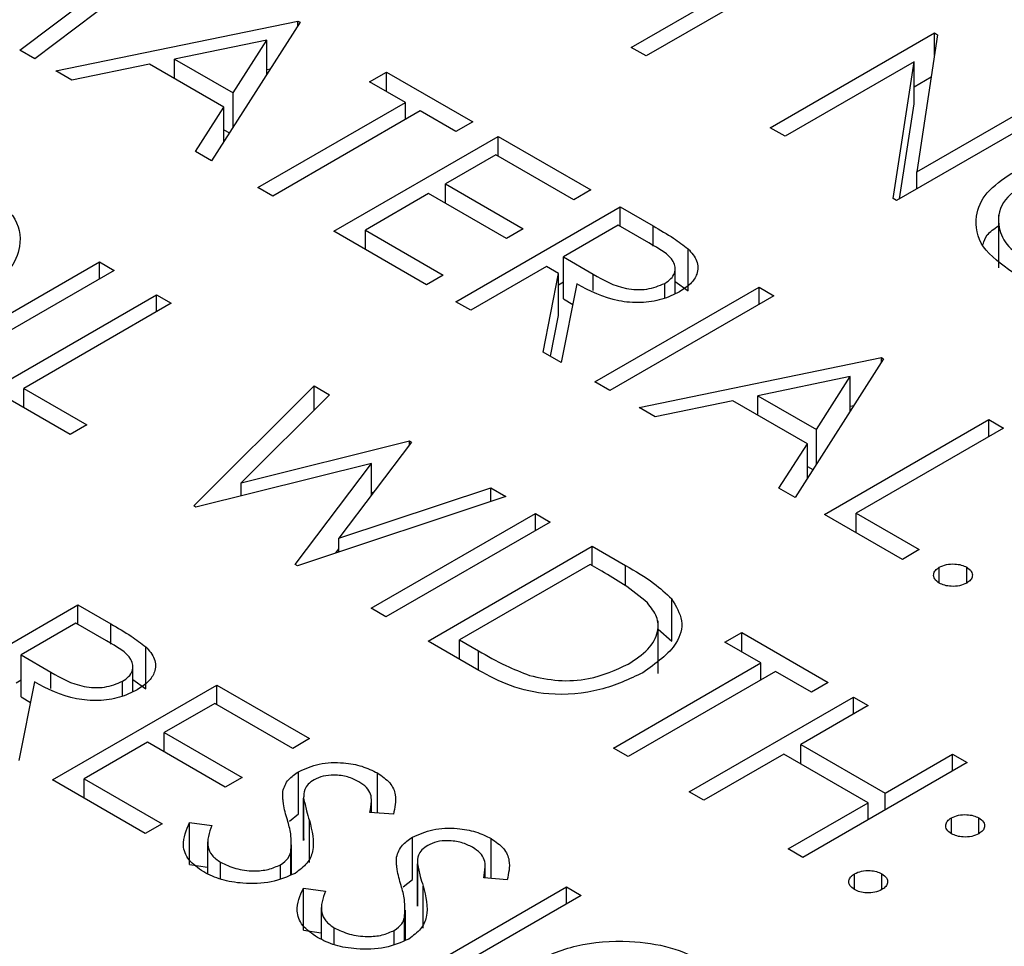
# Model space of a CAD drawing. Header units: inches. Extents: x 1880 to 2363, y -453 to -54.
# Tile 880 of 1056: x 2069.021 to 2069.403, y -71.241 to -70.882. Entities that reach past the tile are written whole.
import ezdxf

# ---------------------------------------------------------------- set-up
doc = ezdxf.new("R2010")
doc.units = ezdxf.units.IN
doc.header["$LTSCALE"] = 0.5
doc.header["$MEASUREMENT"] = 0
doc.layers.add('DSS-M-S', color=53, linetype='Continuous')

msp = doc.modelspace()

# ---------------------------------------------------------------- linework, layer by layer
at = {"layer": 'DSS-M-S', "linetype": 'Continuous', "lineweight": 25}
for p, q in [((2069.08226, -70.85572), (2069.02708, -70.89734)), ((2069.25818, -70.89298), (2069.31529, -70.86001)), ((2069.02134, -70.89402), (2069.06104, -70.86407)), ((2069.321, -70.86331), (2069.26389, -70.89628)), ((2069.03523, -70.90205), (2069.12906, -70.88273)), ((2069.12988, -70.88321), (2069.09561, -70.9369)), ((2069.12906, -70.88273), (2069.12988, -70.88321)), ((2069.12906, -70.88448), (2069.12906, -70.88273)), ((2069.117, -70.89009), (2069.08117, -70.89748)), ((2069.10391, -70.9106), (2069.117, -70.89009)), ((2069.117, -70.90338), (2069.117, -70.89009)), ((2069.31203, -70.92406), (2069.37567, -70.88733)), ((2069.37686, -70.88802), (2069.36882, -70.9412)), ((2069.37567, -70.88733), (2069.37686, -70.88802)), ((2069.37567, -70.89594), (2069.37567, -70.88733)), ((2069.02708, -70.89734), (2069.02134, -70.89402)), ((2069.26389, -70.89628), (2069.25818, -70.89298)), ((2069.08117, -70.89748), (2069.10391, -70.9106)), ((2069.08117, -70.90501), (2069.08117, -70.89748)), ((2069.36771, -70.89851), (2069.31774, -70.92736)), ((2069.35968, -70.95157), (2069.36771, -70.89851)), ((2069.36771, -70.91484), (2069.36771, -70.89851)), ((2069.04147, -70.90564), (2069.03523, -70.90205)), ((2069.07154, -70.89945), (2069.04147, -70.90564)), ((2069.10039, -70.91611), (2069.07154, -70.89945)), ((2069.117, -70.90155), (2069.11835, -70.90127)), ((2069.1568, -70.90628), (2069.16333, -70.90252)), ((2069.16333, -70.90252), (2069.19678, -70.92183)), ((2069.16333, -70.91005), (2069.16333, -70.90252)), ((2069.17067, -70.91429), (2069.1568, -70.90628)), ((2069.36771, -70.90825), (2069.37439, -70.9044)), ((2069.10391, -70.9239), (2069.10391, -70.9106)), ((2069.36882, -70.9412), (2069.41891, -70.91229)), ((2069.0894, -70.93332), (2069.10039, -70.91611)), ((2069.10039, -70.92941), (2069.10039, -70.91611)), ((2069.11356, -70.94726), (2069.17067, -70.91429)), ((2069.17638, -70.91759), (2069.11927, -70.95056)), ((2069.17067, -70.92089), (2069.17067, -70.91429)), ((2069.19025, -70.9256), (2069.17638, -70.91759)), ((2069.42462, -70.91559), (2069.36098, -70.95233)), ((2069.36214, -70.95166), (2069.36771, -70.91484)), ((2069.10039, -70.9249), (2069.10249, -70.92612)), ((2069.19678, -70.92183), (2069.19025, -70.9256)), ((2069.31774, -70.92736), (2069.31203, -70.92406)), ((2069.14293, -70.96422), (2069.20657, -70.92748)), ((2069.20657, -70.92748), (2069.24247, -70.9482)), ((2069.20657, -70.93502), (2069.20657, -70.92748)), ((2069.09561, -70.9369), (2069.0894, -70.93332)), ((2069.20576, -70.93454), (2069.18617, -70.94585)), ((2069.23594, -70.95197), (2069.20576, -70.93454)), ((2069.36882, -70.9478), (2069.36882, -70.9412)), ((2069.11927, -70.95056), (2069.11356, -70.94726)), ((2069.18617, -70.94585), (2069.21636, -70.96328)), ((2069.18617, -70.95338), (2069.18617, -70.94585)), ((2069.24247, -70.9482), (2069.23594, -70.95197)), ((2069.17965, -70.94962), (2069.15517, -70.96375)), ((2069.20984, -70.96704), (2069.17965, -70.94962)), ((2069.36098, -70.95233), (2069.35968, -70.95157)), ((2069.19025, -70.99154), (2069.25389, -70.9548)), ((2069.25389, -70.9548), (2069.26663, -70.96215)), ((2069.25389, -70.96233), (2069.25389, -70.9548)), ((2069.40045, -70.95793), (2069.40045, -70.97835)), ((2069.21636, -70.96328), (2069.20984, -70.96704)), ((2069.25308, -70.96186), (2069.23186, -70.97411)), ((2069.26501, -70.96875), (2069.25308, -70.96186)), ((2069.26663, -70.96999), (2069.26663, -70.96215)), ((2069.17883, -70.98494), (2069.14293, -70.96422)), ((2069.15517, -70.96375), (2069.18536, -70.98117)), ((2069.15517, -70.97128), (2069.15517, -70.96375)), ((2069.28018, -70.9873), (2069.28018, -70.97097)), ((2069.23186, -70.97411), (2069.24343, -70.98089)), ((2069.23186, -70.99044), (2069.23186, -70.97411)), ((2068.98852, -71.01285), (2069.05216, -70.97611)), ((2069.05216, -70.97611), (2069.05788, -70.97941)), ((2069.05216, -70.9827), (2069.05216, -70.97611)), ((2069.22534, -70.97788), (2069.19597, -70.99483)), ((2069.22998, -70.98056), (2069.22534, -70.97788)), ((2069.27521, -70.98839), (2069.27521, -70.97864)), ((2069.05788, -70.97941), (2068.99424, -71.01615)), ((2069.18536, -70.98117), (2069.17883, -70.98494)), ((2069.22399, -71.01101), (2069.22998, -70.98056)), ((2069.22998, -70.99689), (2069.22998, -70.98056)), ((2069.24343, -70.98719), (2069.24343, -70.98089)), ((2069.22998, -70.98493), (2069.23186, -70.98385)), ((2069.23704, -70.98463), (2069.23105, -71.01509)), ((2069.2441, -71.02262), (2069.30774, -70.98588)), ((2069.27115, -70.99009), (2069.27115, -70.9844)), ((2069.27521, -70.98373), (2069.28018, -70.9873)), ((2069.30774, -70.98588), (2069.31345, -70.98918)), ((2069.30774, -70.99248), (2069.30774, -70.98588)), ((2069.01055, -71.02557), (2069.07419, -70.98883)), ((2069.07419, -70.98883), (2069.0799, -70.99212)), ((2069.07419, -70.99542), (2069.07419, -70.98883)), ((2069.31345, -70.98918), (2069.24981, -71.02592)), ((2069.0799, -70.99212), (2069.02279, -71.0251)), ((2069.19597, -70.99483), (2069.19025, -70.99154)), ((2069.23186, -70.99044), (2069.23548, -70.99256)), ((2069.22687, -71.01267), (2069.22998, -70.99689)), ((2069.23105, -71.01509), (2069.22399, -71.01101)), ((2069.26124, -71.03251), (2069.35506, -71.0132)), ((2069.35588, -71.01367), (2069.32161, -71.06737)), ((2069.35506, -71.0132), (2069.35588, -71.01367)), ((2069.35506, -71.01495), (2069.35506, -71.0132)), ((2069.343, -71.02056), (2069.30717, -71.02794)), ((2069.32991, -71.04107), (2069.343, -71.02056)), ((2069.343, -71.03385), (2069.343, -71.02056)), ((2069.08868, -71.07066), (2069.13539, -71.02415)), ((2069.13539, -71.02415), (2069.14129, -71.02756)), ((2069.13539, -71.03345), (2069.13539, -71.02415)), ((2069.24981, -71.02592), (2069.2441, -71.02262)), ((2069.04074, -71.04299), (2069.01055, -71.02557)), ((2069.02279, -71.0251), (2069.04727, -71.03923)), ((2069.02279, -71.03263), (2069.02279, -71.0251)), ((2069.14129, -71.02756), (2069.10707, -71.06169)), ((2069.30717, -71.03548), (2069.30717, -71.02794)), ((2069.30717, -71.02794), (2069.32991, -71.04107)), ((2069.29754, -71.02992), (2069.26747, -71.03611)), ((2069.32639, -71.04658), (2069.29754, -71.02992)), ((2069.343, -71.03202), (2069.34435, -71.03174)), ((2069.26747, -71.03611), (2069.26124, -71.03251)), ((2069.04727, -71.03923), (2069.04074, -71.04299)), ((2069.33304, -71.07396), (2069.39667, -71.03722)), ((2069.39667, -71.03722), (2069.40239, -71.04052)), ((2069.39667, -71.04382), (2069.39667, -71.03722)), ((2069.32991, -71.05436), (2069.32991, -71.04107)), ((2069.40239, -71.04052), (2069.34527, -71.07349)), ((2069.10707, -71.06169), (2069.17227, -71.04544)), ((2069.17309, -71.04592), (2069.14492, -71.08318)), ((2069.17227, -71.04544), (2069.17309, -71.04592)), ((2069.17227, -71.04702), (2069.17227, -71.04544)), ((2069.3154, -71.06378), (2069.32639, -71.04658)), ((2069.32639, -71.05988), (2069.32639, -71.04658)), ((2069.15754, -71.05422), (2069.08949, -71.07114)), ((2069.12802, -71.09338), (2069.15754, -71.05422)), ((2069.15754, -71.06649), (2069.15754, -71.05422)), ((2069.32639, -71.05537), (2069.32849, -71.05659)), ((2069.10707, -71.06677), (2069.10707, -71.06169)), ((2069.14492, -71.08318), (2069.20379, -71.06364)), ((2069.15754, -71.06544), (2069.15851, -71.0652)), ((2069.20379, -71.06364), (2069.20963, -71.06701)), ((2069.20379, -71.06895), (2069.20379, -71.06364)), ((2069.32161, -71.06737), (2069.3154, -71.06378)), ((2069.20963, -71.06701), (2069.12883, -71.09385)), ((2069.08949, -71.07114), (2069.08868, -71.07066)), ((2069.15741, -71.11035), (2069.22105, -71.07361)), ((2069.22105, -71.07361), (2069.22677, -71.07691)), ((2069.22105, -71.0802), (2069.22105, -71.07361)), ((2069.36322, -71.09139), (2069.33304, -71.07396)), ((2069.34527, -71.07349), (2069.36975, -71.08762)), ((2069.34527, -71.08103), (2069.34527, -71.07349)), ((2069.22677, -71.07691), (2069.16313, -71.11364)), ((2069.14492, -71.0885), (2069.14492, -71.08318)), ((2069.1437, -71.08891), (2069.14492, -71.08729)), ((2069.17944, -71.12306), (2069.24308, -71.08633)), ((2069.24308, -71.08633), (2069.25593, -71.09374)), ((2069.24308, -71.09386), (2069.24308, -71.08633)), ((2069.36975, -71.08762), (2069.36322, -71.09139)), ((2069.12883, -71.09385), (2069.12802, -71.09338)), ((2069.24227, -71.09339), (2069.19168, -71.12259)), ((2069.24674, -71.09597), (2069.24227, -71.09339)), ((2069.25593, -71.10169), (2069.25593, -71.09374)), ((2069.3775, -71.10057), (2069.3775, -71.09445)), ((2069.38811, -71.10057), (2069.38811, -71.09445)), ((2069.27383, -71.12306), (2069.27383, -71.10673)), ((2068.98016, -71.14579), (2069.0438, -71.10905)), ((2069.0438, -71.10905), (2069.05654, -71.1164)), ((2069.0438, -71.11659), (2069.0438, -71.10905)), ((2069.16313, -71.11364), (2069.15741, -71.11035)), ((2069.04299, -71.11612), (2069.02177, -71.12836)), ((2069.05492, -71.12301), (2069.04299, -71.11612)), ((2069.26855, -71.13562), (2069.26855, -71.11521)), ((2069.05654, -71.12424), (2069.05654, -71.1164)), ((2069.26855, -71.11845), (2069.27383, -71.12306)), ((2069.29448, -71.12354), (2069.30101, -71.11977)), ((2069.30101, -71.11977), (2069.33446, -71.13908)), ((2069.30101, -71.1273), (2069.30101, -71.11977)), ((2069.19916, -71.13445), (2069.17944, -71.12306)), ((2069.19168, -71.12259), (2069.19899, -71.12681)), ((2069.19168, -71.13013), (2069.19168, -71.12259)), ((2069.30835, -71.13154), (2069.29448, -71.12354)), ((2069.07009, -71.14156), (2069.07009, -71.12523)), ((2069.19899, -71.13435), (2069.19899, -71.12681)), ((2069.02177, -71.12836), (2069.03333, -71.13514)), ((2069.02177, -71.14469), (2069.02177, -71.12836)), ((2069.03333, -71.14144), (2069.03333, -71.13514)), ((2069.06512, -71.14264), (2069.06512, -71.1329)), ((2069.25124, -71.16451), (2069.30835, -71.13154)), ((2069.31407, -71.13484), (2069.25695, -71.16781)), ((2069.30835, -71.13814), (2069.30835, -71.13154)), ((2069.32794, -71.14285), (2069.31407, -71.13484)), ((2069.01989, -71.13919), (2069.02177, -71.1381)), ((2069.02695, -71.13889), (2069.02096, -71.16934)), ((2069.06106, -71.14434), (2069.06106, -71.13865)), ((2069.06512, -71.13798), (2069.07009, -71.14156)), ((2069.03401, -71.17688), (2069.09765, -71.14014)), ((2069.09765, -71.14014), (2069.13355, -71.16086)), ((2069.09765, -71.14767), (2069.09765, -71.14014)), ((2069.33446, -71.13908), (2069.32794, -71.14285)), ((2069.02177, -71.14469), (2069.02539, -71.14681)), ((2069.28061, -71.18147), (2069.34425, -71.14473)), ((2069.34425, -71.14473), (2069.34996, -71.14803)), ((2069.34425, -71.15132), (2069.34425, -71.14473)), ((2069.09683, -71.1472), (2069.07725, -71.15851)), ((2069.12702, -71.16463), (2069.09683, -71.1472)), ((2069.34996, -71.14803), (2069.32386, -71.1631)), ((2069.07725, -71.15851), (2069.10744, -71.17593)), ((2069.07725, -71.16604), (2069.07725, -71.15851)), ((2069.13355, -71.16086), (2069.12702, -71.16463)), ((2069.07073, -71.16228), (2069.04625, -71.17641)), ((2069.10091, -71.1797), (2069.07073, -71.16228)), ((2069.25695, -71.16781), (2069.25124, -71.16451)), ((2069.32386, -71.1631), (2069.35649, -71.18194)), ((2069.32386, -71.17064), (2069.32386, -71.1631)), ((2069.31733, -71.16687), (2069.28633, -71.18477)), ((2069.34996, -71.18571), (2069.31733, -71.16687)), ((2069.35649, -71.18194), (2069.3826, -71.16687)), ((2069.3826, -71.16687), (2069.38831, -71.17016)), ((2069.3826, -71.17346), (2069.3826, -71.16687)), ((2069.38831, -71.17016), (2069.32467, -71.2069)), ((2069.06991, -71.1976), (2069.03401, -71.17688)), ((2069.04625, -71.17641), (2069.07644, -71.19383)), ((2069.04625, -71.18394), (2069.04625, -71.17641)), ((2069.10744, -71.17593), (2069.10091, -71.1797)), ((2069.1293, -71.19001), (2069.1293, -71.17368)), ((2069.15984, -71.18967), (2069.15984, -71.17415)), ((2069.12317, -71.18448), (2069.12317, -71.18132)), ((2069.13125, -71.18341), (2069.13125, -71.19974)), ((2069.13125, -71.20032), (2069.13125, -71.18399)), ((2069.28633, -71.18477), (2069.28061, -71.18147)), ((2069.35649, -71.18853), (2069.35649, -71.18194)), ((2069.15752, -71.18948), (2069.15752, -71.18503)), ((2069.31896, -71.20361), (2069.34996, -71.18571)), ((2069.34996, -71.1923), (2069.34996, -71.18571)), ((2069.12571, -71.19287), (2069.1293, -71.19001)), ((2069.16602, -71.19016), (2069.15694, -71.18944)), ((2069.38219, -71.19772), (2069.38219, -71.1916)), ((2069.3928, -71.19772), (2069.3928, -71.1916)), ((2069.07644, -71.19383), (2069.06991, -71.1976)), ((2069.08708, -71.19334), (2069.09569, -71.19458)), ((2069.08708, -71.20967), (2069.08708, -71.19334)), ((2069.13347, -71.20891), (2069.13347, -71.19258)), ((2069.13133, -71.19974), (2069.13125, -71.20032)), ((2069.17336, -71.21544), (2069.17336, -71.19911)), ((2069.20389, -71.2151), (2069.20389, -71.19959)), ((2069.09402, -71.20092), (2069.09402, -71.21317)), ((2069.12661, -71.21356), (2069.12661, -71.20198)), ((2069.32467, -71.2069), (2069.31896, -71.20361)), ((2069.12627, -71.21368), (2069.12627, -71.20482)), ((2069.16723, -71.20991), (2069.16723, -71.20676)), ((2069.08708, -71.20967), (2069.09402, -71.21067)), ((2069.09905, -71.2153), (2069.09905, -71.20877)), ((2069.12231, -71.21508), (2069.12231, -71.20974)), ((2069.17531, -71.20884), (2069.17531, -71.22517)), ((2069.17531, -71.22575), (2069.17531, -71.20942)), ((2069.20157, -71.21492), (2069.20157, -71.21047)), ((2069.21008, -71.21559), (2069.201, -71.21487)), ((2069.34466, -71.21938), (2069.34466, -71.21326)), ((2069.35527, -71.21938), (2069.35527, -71.21326)), ((2069.13114, -71.21877), (2069.13974, -71.22002)), ((2069.13114, -71.2351), (2069.13114, -71.21877)), ((2069.16945, -71.25506), (2069.23309, -71.21832)), ((2069.16977, -71.2183), (2069.17336, -71.21544)), ((2069.17753, -71.23435), (2069.17753, -71.21802)), ((2069.23309, -71.21832), (2069.2388, -71.22162)), ((2069.23309, -71.22492), (2069.23309, -71.21832)), ((2069.2388, -71.22162), (2069.17516, -71.25836)), ((2069.13807, -71.22636), (2069.13807, -71.23861)), ((2069.17539, -71.22518), (2069.17531, -71.22575)), ((2069.17033, -71.23911), (2069.17033, -71.23025)), ((2069.17067, -71.23899), (2069.17067, -71.22741)), ((2069.14311, -71.24074), (2069.14311, -71.23421)), ((2069.13114, -71.2351), (2069.13807, -71.23611)), ((2069.16636, -71.24052), (2069.16636, -71.23518))]:
    msp.add_line(p, q, dxfattribs=at)
for points, knots in [([(2069.40596, -70.98017), (2069.40157, -70.97701), (2069.3928, -70.97069), (2069.39082, -70.95916), (2069.39499, -70.94895), (2069.40204, -70.94409), (2069.40557, -70.94165)], [0, 0, 0, 0, 0.279663, 0.559354, 0.779636, 1, 1, 1, 1]), ([(2069.00688, -70.94809), (2069.01135, -70.95127), (2069.02027, -70.95763), (2069.02239, -70.96928), (2069.01807, -70.97959), (2069.0109, -70.98448), (2069.00732, -70.98693)], [0, 0, 0, 0, 0.279767, 0.559358, 0.779571, 1, 1, 1, 1]), ([(2069.41131, -70.94494), (2069.40779, -70.94753), (2069.40074, -70.95273), (2069.39978, -70.96216), (2069.40358, -70.97037), (2069.40936, -70.97431), (2069.41225, -70.97627)], [0, 0, 0, 0, 0.279416, 0.559077, 0.779478, 1, 1, 1, 1]), ([(2069.26663, -70.96215), (2069.26934, -70.96371), (2069.27418, -70.96648), (2069.27835, -70.9696), (2069.28018, -70.97097)], [0, 0, 0, 0, 0.56024, 1, 1, 1, 1]), ([(2069.39444, -70.96931), (2069.39483, -70.96804), (2069.39566, -70.96532), (2069.39879, -70.96323), (2069.40045, -70.96212)], [0, 0, 0, 0, 0.469148, 1, 1, 1, 1]), ([(2069.27115, -70.9844), (2069.27202, -70.98382), (2069.27374, -70.98266), (2069.27502, -70.98047), (2069.27538, -70.97819), (2069.27378, -70.97367), (2069.2689, -70.97094), (2069.26501, -70.96875)], [0, 0, 0, 0, 0.1253074, 0.250617, 0.3759543, 0.5012806, 1, 1, 1, 1]), ([(2069.28018, -70.97097), (2069.28151, -70.97251), (2069.28418, -70.97558), (2069.2841, -70.98048), (2069.28148, -70.98467), (2069.27839, -70.98669), (2069.27685, -70.9877)], [0, 0, 0, 0, 0.279797, 0.5595, 0.779626, 1, 1, 1, 1]), ([(2069.24343, -70.98089), (2069.24735, -70.98314), (2069.25226, -70.98595), (2069.26019, -70.98694), (2069.26564, -70.98671), (2069.26895, -70.98532), (2069.27115, -70.9844)], [0, 0, 0, 0, 0.4998271, 0.6254978, 0.7512079, 1, 1, 1, 1]), ([(2069.27685, -70.9877), (2069.27467, -70.98877), (2069.27032, -70.9909), (2069.26182, -70.99217), (2069.24931, -70.99111), (2069.2421, -70.9873), (2069.23704, -70.98463)], [0, 0, 0, 0, 0.18712, 0.373979, 0.560911, 1, 1, 1, 1]), ([(2069.3775, -71.09445), (2069.37838, -71.09405), (2069.38013, -71.09326), (2069.3833, -71.09309), (2069.3861, -71.09348), (2069.38744, -71.09413), (2069.38811, -71.09445)], [0, 0, 0, 0, 0.279576, 0.559284, 0.779552, 1, 1, 1, 1]), ([(2069.26451, -71.10829), (2069.26153, -71.10583), (2069.2562, -71.10144), (2069.24963, -71.09765), (2069.24674, -71.09597)], [0, 0, 0, 0, 0.559542, 1, 1, 1, 1]), ([(2069.25593, -71.09374), (2069.25975, -71.09595), (2069.26657, -71.0999), (2069.27161, -71.10464), (2069.27383, -71.10673)], [0, 0, 0, 0, 0.560445, 1, 1, 1, 1]), ([(2069.3775, -71.10057), (2069.37682, -71.10007), (2069.37545, -71.09906), (2069.37516, -71.09723), (2069.37583, -71.09561), (2069.37694, -71.09484), (2069.3775, -71.09445)], [0, 0, 0, 0, 0.279581, 0.559143, 0.779575, 1, 1, 1, 1]), ([(2069.38811, -71.09445), (2069.3888, -71.09495), (2069.39019, -71.09596), (2069.39045, -71.0978), (2069.38981, -71.09942), (2069.38868, -71.10019), (2069.38811, -71.10057)], [0, 0, 0, 0, 0.279602, 0.559212, 0.779475, 1, 1, 1, 1]), ([(2069.38811, -71.10057), (2069.38723, -71.10097), (2069.38548, -71.10177), (2069.38231, -71.10193), (2069.37951, -71.10154), (2069.37817, -71.1009), (2069.3775, -71.10057)], [0, 0, 0, 0, 0.279469, 0.559358, 0.779674, 1, 1, 1, 1]), ([(2069.25698, -71.132), (2069.25975, -71.13016), (2069.26529, -71.12649), (2069.26884, -71.11988), (2069.26857, -71.11354), (2069.26587, -71.11004), (2069.26451, -71.10829)], [0, 0, 0, 0, 0.280178, 0.559765, 0.779797, 1, 1, 1, 1]), ([(2069.27383, -71.10673), (2069.2755, -71.1095), (2069.27884, -71.11506), (2069.27599, -71.12579), (2069.26772, -71.1317), (2069.26268, -71.1353)], [0, 0, 0, 0, 0.280264, 0.560715, 1, 1, 1, 1]), ([(2069.05654, -71.1164), (2069.05925, -71.11796), (2069.06409, -71.12074), (2069.06826, -71.12386), (2069.07009, -71.12523)], [0, 0, 0, 0, 0.56024, 1, 1, 1, 1]), ([(2069.06106, -71.13865), (2069.06193, -71.13807), (2069.06365, -71.13692), (2069.06493, -71.13472), (2069.06529, -71.13244), (2069.06368, -71.12792), (2069.05881, -71.12519), (2069.05492, -71.12301)], [0, 0, 0, 0, 0.125307, 0.250617, 0.375954, 0.501281, 1, 1, 1, 1]), ([(2069.07009, -71.12523), (2069.07142, -71.12676), (2069.07409, -71.12983), (2069.074, -71.13473), (2069.07138, -71.13892), (2069.0683, -71.14094), (2069.06676, -71.14196)], [0, 0, 0, 0, 0.279797, 0.5595, 0.779626, 1, 1, 1, 1]), ([(2069.19899, -71.12681), (2069.20241, -71.12879), (2069.20851, -71.13234), (2069.21566, -71.13514), (2069.2188, -71.13638)], [0, 0, 0, 0, 0.560426, 1, 1, 1, 1]), ([(2069.03333, -71.13514), (2069.03726, -71.13739), (2069.04216, -71.14021), (2069.0501, -71.1412), (2069.05555, -71.14097), (2069.05886, -71.13958), (2069.06106, -71.13865)], [0, 0, 0, 0, 0.499827, 0.625498, 0.751208, 1, 1, 1, 1]), ([(2069.26268, -71.1353), (2069.25743, -71.13779), (2069.24697, -71.14276), (2069.22734, -71.14458), (2069.21078, -71.14076), (2069.20304, -71.13656), (2069.19916, -71.13445)], [0, 0, 0, 0, 0.280124, 0.559248, 0.778837, 1, 1, 1, 1]), ([(2069.2188, -71.13638), (2069.22245, -71.1372), (2069.22976, -71.13885), (2069.24421, -71.13791), (2069.25214, -71.13424), (2069.25698, -71.132)], [0, 0, 0, 0, 0.280536, 0.561015, 1, 1, 1, 1]), ([(2069.06676, -71.14196), (2069.06458, -71.14302), (2069.06023, -71.14515), (2069.05173, -71.14642), (2069.03921, -71.14537), (2069.032, -71.14156), (2069.02695, -71.13889)], [0, 0, 0, 0, 0.18712, 0.373979, 0.560911, 1, 1, 1, 1]), ([(2069.1293, -71.17368), (2069.13184, -71.17253), (2069.13691, -71.17024), (2069.14616, -71.16992), (2069.15407, -71.17135), (2069.15791, -71.17322), (2069.15984, -71.17415)], [0, 0, 0, 0, 0.279553, 0.558798, 0.779378, 1, 1, 1, 1]), ([(2069.12317, -71.18132), (2069.1237, -71.17972), (2069.12465, -71.17686), (2069.12788, -71.17465), (2069.1293, -71.17368)], [0, 0, 0, 0, 0.55984, 1, 1, 1, 1]), ([(2069.13528, -71.17682), (2069.13447, -71.17737), (2069.13284, -71.17848), (2069.13129, -71.18097), (2069.13127, -71.18284), (2069.13125, -71.18399)], [0, 0, 0, 0, 0.279946, 0.559774, 1, 1, 1, 1]), ([(2069.15267, -71.17755), (2069.15128, -71.17687), (2069.1485, -71.17549), (2069.14341, -71.17484), (2069.13864, -71.17524), (2069.1364, -71.17629), (2069.13528, -71.17682)], [0, 0, 0, 0, 0.280274, 0.559931, 0.77992, 1, 1, 1, 1]), ([(2069.15984, -71.17415), (2069.1616, -71.1754), (2069.16514, -71.17788), (2069.16753, -71.18358), (2069.16659, -71.18766), (2069.16602, -71.19016)], [0, 0, 0, 0, 0.27975, 0.559501, 1, 1, 1, 1]), ([(2069.15694, -71.18944), (2069.15721, -71.18801), (2069.15765, -71.18567), (2069.15739, -71.18237), (2069.15582, -71.17968), (2069.15372, -71.17826), (2069.15267, -71.17755)], [0, 0, 0, 0, 0.340409, 0.560482, 0.78018, 1, 1, 1, 1]), ([(2069.12494, -71.19234), (2069.12434, -71.19029), (2069.12325, -71.18665), (2069.1232, -71.18295), (2069.12317, -71.18132)], [0, 0, 0, 0, 0.5604127, 1, 1, 1, 1]), ([(2069.13125, -71.18399), (2069.13161, -71.1856), (2069.13223, -71.18847), (2069.13309, -71.19133), (2069.13347, -71.19258)], [0, 0, 0, 0, 0.559906, 1, 1, 1, 1]), ([(2069.12627, -71.20482), (2069.12641, -71.20248), (2069.12665, -71.19829), (2069.12547, -71.19416), (2069.12494, -71.19234)], [0, 0, 0, 0, 0.559496, 1, 1, 1, 1]), ([(2069.38219, -71.19772), (2069.3815, -71.19721), (2069.38012, -71.1962), (2069.37984, -71.19437), (2069.38051, -71.19275), (2069.38163, -71.19198), (2069.38219, -71.1916)], [0, 0, 0, 0, 0.2796468, 0.5592988, 0.7796148, 1, 1, 1, 1]), ([(2069.38219, -71.1916), (2069.38307, -71.1912), (2069.38482, -71.19041), (2069.38799, -71.19025), (2069.39079, -71.19063), (2069.39213, -71.19127), (2069.3928, -71.1916)], [0, 0, 0, 0, 0.279585, 0.559454, 0.779697, 1, 1, 1, 1]), ([(2069.3928, -71.1916), (2069.39349, -71.1921), (2069.39489, -71.19311), (2069.39514, -71.19494), (2069.3945, -71.19657), (2069.39337, -71.19733), (2069.3928, -71.19772)], [0, 0, 0, 0, 0.279602, 0.559212, 0.779475, 1, 1, 1, 1]), ([(2069.09253, -71.21254), (2069.09041, -71.21105), (2069.08617, -71.20805), (2069.08371, -71.2011), (2069.0858, -71.19628), (2069.08708, -71.19334)], [0, 0, 0, 0, 0.27988, 0.559666, 1, 1, 1, 1]), ([(2069.09569, -71.19458), (2069.09467, -71.19735), (2069.09326, -71.20121), (2069.09542, -71.20619), (2069.09784, -71.20791), (2069.09905, -71.20877)], [0, 0, 0, 0, 0.559321, 0.779782, 1, 1, 1, 1]), ([(2069.13347, -71.19258), (2069.13451, -71.19659), (2069.13595, -71.20217), (2069.13302, -71.20933), (2069.12962, -71.21184), (2069.12793, -71.21309)], [0, 0, 0, 0, 0.560115, 0.780284, 1, 1, 1, 1]), ([(2069.17336, -71.19911), (2069.1759, -71.19796), (2069.18097, -71.19567), (2069.19022, -71.19535), (2069.19813, -71.19678), (2069.20197, -71.19865), (2069.20389, -71.19959)], [0, 0, 0, 0, 0.2795526, 0.5587984, 0.7793777, 1, 1, 1, 1]), ([(2069.16723, -71.20676), (2069.16776, -71.20516), (2069.16871, -71.2023), (2069.17194, -71.20008), (2069.17336, -71.19911)], [0, 0, 0, 0, 0.55984, 1, 1, 1, 1]), ([(2069.20389, -71.19959), (2069.20566, -71.20083), (2069.2092, -71.20331), (2069.21159, -71.20902), (2069.21065, -71.2131), (2069.21008, -71.21559)], [0, 0, 0, 0, 0.27975, 0.559501, 1, 1, 1, 1]), ([(2069.3928, -71.19772), (2069.39193, -71.19812), (2069.39018, -71.19893), (2069.387, -71.19908), (2069.3842, -71.1987), (2069.38286, -71.19804), (2069.38219, -71.19772)], [0, 0, 0, 0, 0.2795175, 0.5593264, 0.7795441, 1, 1, 1, 1]), ([(2069.17934, -71.20225), (2069.17853, -71.20281), (2069.1769, -71.20392), (2069.17535, -71.2064), (2069.17533, -71.20828), (2069.17531, -71.20942)], [0, 0, 0, 0, 0.279946, 0.559774, 1, 1, 1, 1]), ([(2069.19673, -71.20299), (2069.19534, -71.2023), (2069.19256, -71.20092), (2069.18747, -71.20028), (2069.1827, -71.20067), (2069.18046, -71.20173), (2069.17934, -71.20225)], [0, 0, 0, 0, 0.280274, 0.559931, 0.77992, 1, 1, 1, 1]), ([(2069.201, -71.21487), (2069.20127, -71.21345), (2069.20171, -71.2111), (2069.20145, -71.20781), (2069.19988, -71.20511), (2069.19778, -71.2037), (2069.19673, -71.20299)], [0, 0, 0, 0, 0.340409, 0.560482, 0.78018, 1, 1, 1, 1]), ([(2069.12231, -71.20974), (2069.12342, -71.20892), (2069.1254, -71.20745), (2069.12601, -71.20563), (2069.12627, -71.20482)], [0, 0, 0, 0, 0.5589902, 1, 1, 1, 1]), ([(2069.169, -71.21777), (2069.16839, -71.21573), (2069.16731, -71.21208), (2069.16725, -71.20838), (2069.16723, -71.20676)], [0, 0, 0, 0, 0.5604127, 1, 1, 1, 1]), ([(2069.09905, -71.20877), (2069.10093, -71.20966), (2069.1047, -71.21144), (2069.11145, -71.21236), (2069.11777, -71.21178), (2069.12079, -71.21042), (2069.12231, -71.20974)], [0, 0, 0, 0, 0.280276, 0.560148, 0.780153, 1, 1, 1, 1]), ([(2069.17531, -71.20942), (2069.17566, -71.21103), (2069.17629, -71.2139), (2069.17715, -71.21676), (2069.17753, -71.21802)], [0, 0, 0, 0, 0.559906, 1, 1, 1, 1]), ([(2069.12793, -71.21309), (2069.12497, -71.21439), (2069.11904, -71.21699), (2069.10841, -71.21725), (2069.09917, -71.2158), (2069.09474, -71.21363), (2069.09253, -71.21254)], [0, 0, 0, 0, 0.279183, 0.559085, 0.779446, 1, 1, 1, 1]), ([(2069.34466, -71.21938), (2069.34398, -71.21888), (2069.34261, -71.21787), (2069.34232, -71.21604), (2069.34299, -71.21442), (2069.34411, -71.21365), (2069.34466, -71.21326)], [0, 0, 0, 0, 0.2795812, 0.5591432, 0.7795754, 1, 1, 1, 1]), ([(2069.34466, -71.21326), (2069.34554, -71.21286), (2069.34729, -71.21207), (2069.35046, -71.2119), (2069.35326, -71.21229), (2069.3546, -71.21294), (2069.35527, -71.21326)], [0, 0, 0, 0, 0.2795762, 0.5592837, 0.7795524, 1, 1, 1, 1]), ([(2069.35527, -71.21326), (2069.35596, -71.21377), (2069.35735, -71.21477), (2069.35761, -71.21661), (2069.35697, -71.21823), (2069.35584, -71.219), (2069.35527, -71.21938)], [0, 0, 0, 0, 0.279602, 0.559212, 0.779475, 1, 1, 1, 1]), ([(2069.13658, -71.23797), (2069.13446, -71.23648), (2069.13023, -71.23349), (2069.12777, -71.22653), (2069.12986, -71.22172), (2069.13114, -71.21877)], [0, 0, 0, 0, 0.2798798, 0.5596658, 1, 1, 1, 1]), ([(2069.17033, -71.23025), (2069.17047, -71.22791), (2069.17071, -71.22372), (2069.16952, -71.21959), (2069.169, -71.21777)], [0, 0, 0, 0, 0.559496, 1, 1, 1, 1]), ([(2069.17753, -71.21802), (2069.17857, -71.22202), (2069.18001, -71.22761), (2069.17708, -71.23476), (2069.17368, -71.23727), (2069.17199, -71.23853)], [0, 0, 0, 0, 0.560115, 0.780284, 1, 1, 1, 1]), ([(2069.13974, -71.22002), (2069.13873, -71.22279), (2069.13731, -71.22665), (2069.13948, -71.23162), (2069.1419, -71.23335), (2069.14311, -71.23421)], [0, 0, 0, 0, 0.559321, 0.779782, 1, 1, 1, 1]), ([(2069.35527, -71.21938), (2069.35439, -71.21978), (2069.35264, -71.22058), (2069.34947, -71.22074), (2069.34667, -71.22035), (2069.34533, -71.21971), (2069.34466, -71.21938)], [0, 0, 0, 0, 0.279469, 0.559358, 0.779674, 1, 1, 1, 1]), ([(2069.16636, -71.23518), (2069.16747, -71.23436), (2069.16946, -71.23288), (2069.17006, -71.23106), (2069.17033, -71.23025)], [0, 0, 0, 0, 0.5589902, 1, 1, 1, 1]), ([(2069.14311, -71.23421), (2069.14499, -71.2351), (2069.14875, -71.23687), (2069.15551, -71.2378), (2069.16183, -71.23721), (2069.16485, -71.23586), (2069.16636, -71.23518)], [0, 0, 0, 0, 0.280276, 0.560148, 0.780153, 1, 1, 1, 1]), ([(2069.17199, -71.23853), (2069.16903, -71.23982), (2069.1631, -71.24242), (2069.15247, -71.24269), (2069.14323, -71.24124), (2069.1388, -71.23906), (2069.13658, -71.23797)], [0, 0, 0, 0, 0.279183, 0.559085, 0.779446, 1, 1, 1, 1]), ([(2069.21975, -71.24769), (2069.22525, -71.24519), (2069.23625, -71.2402), (2069.25614, -71.23878), (2069.2738, -71.24128), (2069.28229, -71.24529), (2069.28653, -71.24729)], [0, 0, 0, 0, 0.279731, 0.5593268, 0.7796805, 1, 1, 1, 1])]:
    msp.add_open_spline(points, degree=3, knots=knots, dxfattribs=at)

doc.saveas('drawing.dxf')
